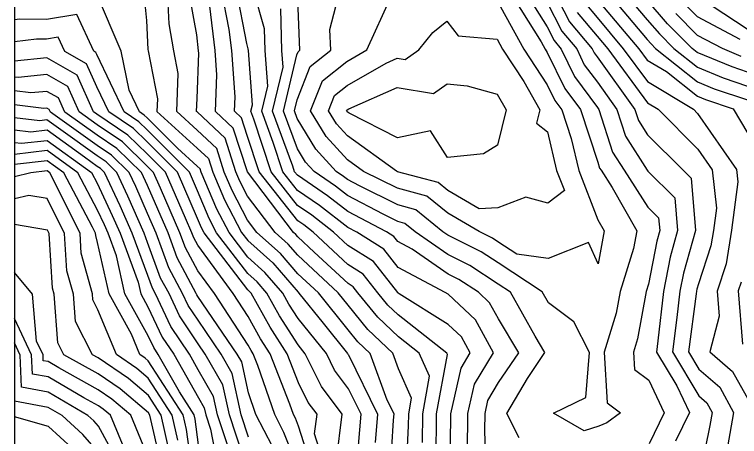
# Model space of a CAD drawing. Extents: x 42655 to 43811, y -141820 to -141156.
# Drawn here: x 42724.6 to 42798.3, y -141713.3 to -141670.4 of the extents above; entities that cross this region are included whole.
import ezdxf

# ---------------------------------------------------------------- set-up
doc = ezdxf.new("R2010")
doc.units = 0
for name, color, linetype in [('D-TTL', 7, 'Continuous'), ('ZE_HICN', 7, 'Continuous'), ('ZE_LWCN', 7, 'Continuous')]:
    doc.layers.add(name, color=color, linetype=linetype)

msp = doc.modelspace()

# ---------------------------------------------------------------- linework, layer by layer
at = {"layer": 'D-TTL'}
msp.add_lwpolyline([(42724.63, -141820.399), (43685.83, -141820.386), (43685.821, -141155.586), (42724.621, -141155.599), (42724.63, -141820.399)], dxfattribs=at)
at = {"layer": 'ZE_HICN'}
for points in [[(42759.437, -141716.179), (42759.85, -141711.011), (42758.578, -141708.435), (42757.166, -141706.561), (42756.329, -141704.865), (42753.456, -141701.299), (42752.521, -141699.845), (42751.899, -141698.723), (42750.085, -141696.626), (42748.339, -141695.065), (42746.437, -141692.585), (42745.195, -141690.209), (42743.598, -141686.436), (42743.489, -141686.097), (42743.208, -141685.833), (42741.176, -141683.997), (42738.097, -141680.913), (42737.816, -141680.639), (42737.316, -141680.303), (42736.266, -141678.106), (42735.466, -141674.148), (42732.949, -141668.26)], [(42767.491, -141715.568), (42767.533, -141710.975), (42768.629, -141704.94), (42768.569, -141704.808), (42763.631, -141700.937), (42762.585, -141699.935), (42761.553, -141698.678), (42760.081, -141696.799), (42758.519, -141695.813), (42754.988, -141692.546), (42754.029, -141691.803), (42753.41, -141691.382), (42749.499, -141686.409), (42748.282, -141682.702), (42747.713, -141680.933), (42746.993, -141680.258), (42747.051, -141678.789), (42746.708, -141674.096), (42746.451, -141671.94), (42745.676, -141667.938)], [(42774.778, -141667.803), (42778.147, -141673.198), (42778.555, -141673.948), (42778.772, -141674.276), (42780.559, -141677.958), (42782.147, -141680.094), (42783.913, -141685.434), (42784.101, -141686.023), (42784.245, -141686.247), (42785.378, -141688.002), (42787.877, -141692.392), (42787.545, -141694.207), (42786.188, -141698.563), (42785.795, -141700.758), (42784.568, -141704.733), (42784.865, -141709.879), (42786.212, -141710.888), (42784.852, -141711.883), (42784.037, -141712.228), (42782.543, -141712.718), (42779.406, -141710.92), (42782.708, -141709.311), (42783.082, -141704.74), (42781.474, -141701.63), (42778.891, -141699.712), (42778.27, -141698.6), (42773.784, -141695.658), (42772.067, -141694.539), (42768.682, -141692.837), (42768.172, -141692.484), (42765.422, -141690.269), (42763.579, -141689.77), (42759.7, -141687.837), (42758.479, -141687.192), (42758.064, -141686.87), (42757.332, -141686.372), (42755.242, -141684.122), (42753.362, -141680.994), (42753.081, -141680.229), (42753.353, -141679.087), (42754.689, -141675.696), (42756.763, -141674.049), (42756.68, -141671.956), (42757.742, -141667.882)], [(42782.608, -141669.255), (42783.844, -141670.728), (42786.514, -141673.911), (42788.963, -141677.241), (42793.634, -141680.04), (42794.066, -141680.473), (42798.014, -141686.183), (42798.156, -141687.43), (42797.508, -141692.348), (42796.956, -141695.764), (42796.04, -141698.517), (42796.254, -141701.05), (42795.31, -141704.683), (42797.624, -141706.674), (42799.291, -141709.707)], [(42791.86, -141670.338), (42794.029, -141672.519), (42796.562, -141673.864), (42798.465, -141674.657)], [(42750.837, -141714.299), (42749.16, -141711.061), (42748.403, -141708.859), (42747.718, -141705.717), (42747.251, -141704.907), (42743.269, -141699.052), (42743.163, -141698.892), (42743.102, -141698.764), (42741.158, -141695.145), (42740.228, -141692.614), (42738.129, -141687.812), (42737.74, -141686.929), (42737.524, -141686.464), (42735.036, -141684.038), (42733.017, -141682.68), (42729.736, -141680.338), (42729.092, -141678.91), (42727.908, -141678.235), (42726.295, -141678.399), (42724.628, -141678.187)], [(42743.34, -141714.13), (42742.982, -141711.508), (42742.887, -141711.09), (42741.388, -141708.764), (42739.226, -141704.944), (42738.771, -141704.262), (42738.2, -141703.062), (42735.852, -141698.797), (42734.982, -141694.95), (42734.127, -141692.643), (42733.756, -141691.8), (42733.052, -141690.286), (42731.044, -141686.494), (42727.936, -141684.247), (42724.629, -141684.634)], [(42738.258, -141715.492), (42736.451, -141711.12), (42734.501, -141709.482), (42733.137, -141708.55), (42729.141, -141706.327), (42728.035, -141705.679), (42727.547, -141705.589), (42727.522, -141704.999), (42726.865, -141703.597), (42726.441, -141698.841), (42724.629, -141696.615)]]:
    msp.add_lwpolyline(points, dxfattribs=at)
at = {"layer": 'ZE_LWCN'}
for points in [[(42737.737, -141667.975), (42738.051, -141671.055), (42738.193, -141673.98), (42738.222, -141674.136), (42739.152, -141679.005), (42739.099, -141680.294), (42743.199, -141683.998), (42744.334, -141685.064), (42744.774, -141686.431), (42745.971, -141689.261), (42747.706, -141692.58), (42748.331, -141693.395), (42750.87, -141695.665), (42753.444, -141698.64), (42753.524, -141698.715), (42756.003, -141701.785), (42758.475, -141704.855), (42758.508, -141704.92), (42758.562, -141704.992), (42761.529, -141711.003), (42761.297, -141713.904)], [(42762.827, -141717.16), (42763.157, -141711.63), (42763.208, -141710.995), (42762.523, -141709.607), (42760.772, -141704.844), (42759.537, -141703.662), (42758.55, -141702.459), (42755.52, -141698.706), (42753.435, -141696.762), (42751.656, -141694.705), (42749.271, -141692.572), (42748.322, -141691.324), (42746.747, -141688.312), (42745.949, -141686.425), (42745.179, -141684.031), (42743.191, -141682.164), (42741.111, -141680.285), (42741.269, -141676.416), (42740.831, -141674.124), (42740.328, -141671.37), (42740.162, -141667.964)], [(42768.918, -141716.982), (42768.991, -141710.968), (42770.02, -141706.346), (42770.952, -141704.797), (42770.074, -141703.174), (42768.724, -141701.911), (42763.728, -141698.796), (42763.621, -141698.713), (42763.601, -141698.693), (42763.58, -141698.668), (42761.12, -141695.529), (42758.51, -141693.882), (42757.056, -141692.536), (42754.836, -141690.816), (42753.403, -141689.841), (42750.699, -141686.403), (42748.945, -141681.061), (42748.647, -141680.25), (42748.801, -141679.602), (42748.395, -141674.088), (42748.39, -141673.907), (42748.238, -141673.369), (42747.186, -141667.931)], [(42770.675, -141714.834), (42770.722, -141710.96), (42771.385, -141707.983), (42773.308, -141704.786), (42771.495, -141701.436), (42768.71, -141698.829), (42768.416, -141698.646), (42763.609, -141696.109), (42762.159, -141694.259), (42759.413, -141692.525), (42758.502, -141692.044), (42755.643, -141689.83), (42753.396, -141688.301), (42751.899, -141686.397), (42750.928, -141683.44), (42749.756, -141680.245), (42750.363, -141677.693), (42750.096, -141674.08), (42750.044, -141671.885), (42748.924, -141667.923)], [(42775.923, -141713.427), (42774.688, -141710.942), (42776.768, -141707.384), (42778.543, -141704.761), (42777.537, -141703.107), (42775.029, -141698.615), (42773.794, -141697.805), (42770.925, -141695.935), (42768.691, -141694.813), (42765.345, -141692.497), (42764.292, -141691.649), (42763.587, -141691.459), (42762.103, -141690.719), (42758.487, -141688.809), (42757.257, -141687.857), (42755.091, -141686.382), (42754.188, -141685.411), (42753.376, -141684.06), (42751.973, -141680.234), (42753.332, -141674.522), (42753.453, -141674.214), (42753.642, -141674.064), (42753.399, -141668.021)], [(42776.338, -141667.796), (42778.76, -141671.674), (42779.476, -141673.085), (42780.193, -141673.94), (42781.553, -141676.743), (42783.887, -141679.88), (42784.034, -141680.085), (42785.418, -141684.412), (42786.589, -141686.236), (42789.022, -141690.003), (42790.105, -141691.077), (42790.214, -141692.382), (42789.916, -141693.446), (42789.059, -141697.8), (42788.825, -141698.551), (42787.963, -141703.36), (42787.543, -141704.719), (42787.645, -141706.48), (42789.104, -141707.573), (42790.661, -141710.868), (42789.134, -141714.035)], [(42779.324, -141667.782), (42781.042, -141671.17), (42783.353, -141673.926), (42783.541, -141674.312), (42783.863, -141674.745), (42787.695, -141680.068), (42788.054, -141681.19), (42788.988, -141682.645), (42792.555, -141686.208), (42793.401, -141687.047), (42793.849, -141692.365), (42792.63, -141696.702), (42792.269, -141698.535), (42791.971, -141701.191), (42791.504, -141704.701), (42794.2, -141709.16), (42795.016, -141709.863), (42795.556, -141710.845), (42795.313, -141712.177), (42794.325, -141717.013)], [(42784.56, -141667.757), (42788.943, -141672.982), (42789.334, -141673.426), (42789.801, -141673.896), (42794.051, -141677.253), (42795.76, -141677.965), (42799.148, -141679.112)], [(42786.217, -141667.75), (42788.934, -141670.988), (42790.176, -141672.397), (42791.658, -141673.887), (42794.044, -141675.772), (42796.661, -141676.863), (42799.142, -141677.702)], [(42764.436, -141717.152), (42764.688, -141712.204), (42764.699, -141710.988), (42764.989, -141709.391), (42763.657, -141706.419), (42763.074, -141704.833), (42760.553, -141702.42), (42758.539, -141699.964), (42757.515, -141698.697), (42753.427, -141694.883), (42752.442, -141693.744), (42751.121, -141692.564), (42748.31, -141688.869), (42747.523, -141687.363), (42747.124, -141686.42), (42746.023, -141682.999), (42743.182, -141680.33), (42743.122, -141680.276), (42743.176, -141678.955), (42743.357, -141674.356), (42743.339, -141674.112), (42743.146, -141672.499), (42742.463, -141668.759)], [(42773.659, -141668.929), (42776.399, -141673.958), (42778.788, -141677.572), (42779.565, -141679.174), (42780.256, -141680.103), (42781.217, -141683.009), (42781.98, -141686.257), (42783.94, -141691.296), (42784.573, -141692.408), (42783.961, -141695.756), (42782.984, -141693.586), (42778.87, -141695.201), (42775.697, -141694.772), (42773.774, -141693.51), (42773.209, -141693.142), (42771.865, -141692.467), (42768.672, -141690.596), (42766.551, -141688.888), (42763.572, -141688.082), (42760.116, -141686.359), (42758.47, -141685.173), (42756.296, -141682.833), (42754.726, -141680.222), (42755.925, -141677.179), (42758.423, -141675.196), (42760.445, -141674.032), (42762.905, -141668.556)], [(42778.748, -141669.148), (42780.259, -141672.127), (42781.773, -141673.933), (42782.547, -141675.527), (42783.875, -141677.313), (42785.864, -141680.077), (42786.736, -141682.801), (42788.934, -141686.225), (42789.005, -141686.335), (42791.753, -141689.062), (42792.032, -141692.373), (42791.273, -141695.074), (42790.59, -141698.543), (42790.025, -141703.57), (42789.874, -141704.709), (42791.947, -141708.139), (42793.231, -141710.856), (42791.834, -141713.753)], [(42783.835, -141668.826), (42788.094, -141673.903), (42788.953, -141675.071), (42790.893, -141676.234), (42794.058, -141678.735), (42794.858, -141679.068), (42797.675, -141680.022), (42799.164, -141682.507)], [(42799.135, -141676.292), (42797.563, -141675.76), (42794.037, -141674.291), (42793.515, -141673.878), (42791.018, -141671.367), (42788.924, -141668.993)], [(42766.09, -141713.886), (42766.116, -141710.982), (42766.809, -141707.166), (42765.758, -141704.821), (42763.642, -141703.162), (42761.569, -141701.177), (42759.526, -141698.687), (42759.042, -141698.069), (42758.528, -141697.745), (42755.098, -141694.571), (42753.418, -141693.004), (42753.227, -141692.783), (42752.972, -141692.555), (42748.299, -141686.414), (42746.868, -141681.966), (42745.059, -141680.267), (42745.204, -141676.573), (42745.023, -141674.104), (42744.483, -141669.579)], [(42772.584, -141717.114), (42772.432, -141712.686), (42772.453, -141710.952), (42772.749, -141709.62), (42773.84, -141707.806), (42775.893, -141704.774), (42773.81, -141701.35), (42772.916, -141699.698), (42771.775, -141698.63), (42769.783, -141697.332), (42768.7, -141696.788), (42765.065, -141694.273), (42763.597, -141693.498), (42763.197, -141692.988), (42762.441, -141692.511), (42758.494, -141690.427), (42756.45, -141688.843), (42753.389, -141686.76), (42753.099, -141686.392), (42752.911, -141685.819), (42750.864, -141680.239), (42751.924, -141675.784), (42751.798, -141674.072), (42751.697, -141669.864)], [(42792.702, -141669.309), (42794.02, -141670.634), (42798.364, -141672.941)], [(42795.553, -141669.568), (42799.114, -141671.881)], [(42757.367, -141715.678), (42757.948, -141711.02), (42755.824, -141708.202), (42754.182, -141704.875), (42753.469, -141703.99), (42751.559, -141701.021), (42750.288, -141698.73), (42749.299, -141697.586), (42748.347, -141696.735), (42745.168, -141692.591), (42744.419, -141691.158), (42743.219, -141688.323), (42742.397, -141686.442), (42738.102, -141682.14), (42737.26, -141681.319), (42735.76, -141680.31), (42732.978, -141674.49), (42732.882, -141674.276), (42732.681, -141674.161), (42730.97, -141670.416), (42727.874, -141670.953), (42725.153, -141670.902), (42724.628, -141670.971)], [(42781.825, -141670.212), (42783.853, -141672.63), (42784.934, -141673.918), (42788.973, -141679.411), (42790.051, -141680.057), (42794.083, -141684.098), (42795.532, -141686.194), (42795.975, -141690.097), (42795.677, -141692.356), (42795.424, -141693.926), (42794.147, -141697.764), (42793.987, -141698.331), (42793.949, -141698.527), (42793.917, -141698.811), (42793.135, -141704.693), (42794.187, -141706.434), (42796.32, -141708.268), (42797.73, -141710.835), (42797.096, -141714.316)], [(42767.68, -141687.507), (42763.564, -141686.394), (42763.463, -141686.344), (42758.458, -141682.737), (42757.35, -141681.545), (42756.55, -141680.213), (42757.161, -141678.662), (42758.435, -141677.651), (42762.403, -141675.367), (42763.51, -141674.877), (42764.34, -141675.018), (42765.742, -141674.008), (42767.149, -141672.26), (42768.581, -141671.108), (42769.729, -141672.607), (42773.678, -141672.93), (42774.243, -141673.968), (42776.398, -141677.228), (42778.014, -141680.113), (42777.681, -141681.478), (42778.81, -141682.359), (42779.729, -141686.268), (42780.52, -141688.301), (42778.844, -141689.603), (42776.604, -141688.991), (42773.758, -141690.077), (42771.864, -141690.173), (42768.661, -141688.297), (42767.68, -141687.507)], [(42756.456, -141717.189), (42755.133, -141712.997), (42755.378, -141711.032), (42754.482, -141709.843), (42753.487, -141707.827), (42752.325, -141704.883), (42750.597, -141702.197), (42748.678, -141698.738), (42748.513, -141698.547), (42748.355, -141698.405), (42743.899, -141692.597), (42743.643, -141692.107), (42743.233, -141691.137), (42741.183, -141686.447), (42738.108, -141683.368), (42736.704, -141681.998), (42734.204, -141680.317), (42732.994, -141677.785), (42731.935, -141675.434), (42729.723, -141674.175), (42729.068, -141672.742), (42727.883, -141672.947), (42726.842, -141672.928), (42724.628, -141673.222)], [(42755.069, -141717.196), (42753.507, -141712.246), (42753.185, -141711.428), (42752.985, -141711.043), (42752.622, -141709.985), (42750.612, -141704.891), (42749.635, -141703.373), (42748.367, -141701.087), (42746.837, -141698.746), (42743.245, -141693.854), (42742.837, -141693.093), (42742.656, -141692.603), (42742.011, -141691.127), (42739.968, -141686.453), (42738.114, -141684.596), (42736.148, -141682.678), (42733.007, -141680.566), (42732.668, -141680.324), (42730.987, -141676.593), (42727.892, -141674.831), (42724.628, -141675.163)], [(42753.528, -141716.712), (42752.011, -141712.863), (42751.072, -141711.052), (42749.363, -141706.075), (42748.899, -141704.899), (42748.673, -141704.549), (42748.381, -141704.021), (42744.939, -141698.755), (42743.257, -141696.465), (42741.998, -141694.119), (42741.442, -141692.609), (42739.453, -141688.058), (42738.754, -141686.459), (42738.119, -141685.823), (42735.592, -141683.358), (42733.012, -141681.623), (42731.202, -141680.331), (42730.04, -141677.751), (42727.9, -141676.533), (42724.986, -141676.829), (42724.628, -141676.784)], [(42758.404, -141680.256), (42758.374, -141680.205), (42758.397, -141680.145), (42758.446, -141680.106), (42758.599, -141680.018), (42763.524, -141677.84), (42767.214, -141678.467), (42768.61, -141677.461), (42770.639, -141677.692), (42773.704, -141678.531), (42774.599, -141680.129), (42773.728, -141683.694), (42772.31, -141684.58), (42768.645, -141684.95), (42766.925, -141682.233), (42763.548, -141682.947), (42758.649, -141680.447), (42758.447, -141680.302), (42758.404, -141680.256)], [(42748.424, -141713.343), (42747.678, -141711.068), (42746.765, -141706.882), (42745.63, -141704.915), (42743.281, -141701.459), (42742.284, -141699.966), (42741.715, -141698.77), (42740.319, -141696.17), (42739.013, -141692.62), (42738.142, -141690.626), (42736.943, -141687.903), (42736.277, -141686.47), (42734.48, -141684.718), (42733.021, -141683.737), (42728.269, -141680.345), (42728.145, -141680.068), (42727.915, -141679.938), (42727.603, -141679.969), (42724.628, -141679.59)], [(42748.442, -141717.077), (42746.472, -141711.073), (42745.812, -141708.047), (42744.01, -141704.922), (42743.292, -141703.866), (42741.406, -141701.04), (42740.329, -141698.777), (42739.48, -141697.196), (42738.156, -141693.595), (42737.796, -141692.626), (42736.146, -141688.877), (42735.03, -141686.476), (42733.924, -141685.397), (42733.026, -141684.794), (42729.565, -141682.323), (42727.921, -141681.135), (42727.204, -141681.219), (42724.629, -141680.926)], [(42746.531, -141714.934), (42745.267, -141711.079), (42744.859, -141709.212), (42743.304, -141706.516), (42742.406, -141704.93), (42740.527, -141702.114), (42738.942, -141698.783), (42738.641, -141698.222), (42738.171, -141696.944), (42736.573, -141692.631), (42735.35, -141689.852), (42733.783, -141686.482), (42733.368, -141686.077), (42733.031, -141685.851), (42731.733, -141684.924), (42727.926, -141682.172), (42726.265, -141682.366), (42724.629, -141682.18)], [(42724.629, -141683.435), (42725.327, -141683.514), (42727.931, -141683.21), (42732.466, -141686.488), (42733.039, -141687.571), (42734.553, -141690.826), (42735.35, -141692.637), (42737.187, -141697.596), (42737.457, -141698.79), (42738.186, -141700.113), (42739.649, -141703.188), (42740.816, -141704.937), (42743.317, -141709.356), (42743.907, -141710.377), (42744.061, -141711.085), (42744.54, -141712.545), (42745.474, -141717.241)], [(42742.737, -141717.253), (42742.1, -141712.586), (42741.764, -141711.095), (42738.211, -141705.583), (42737.902, -141705.323), (42737.36, -141704.953), (42736.503, -141702.903), (42734.247, -141698.805), (42733.067, -141693.59), (42732.873, -141692.879), (42732.859, -141692.649), (42732.555, -141692.038), (42729.623, -141686.501), (42727.94, -141685.285), (42724.629, -141685.672)], [(42741.219, -141713.664), (42740.641, -141711.1), (42738.22, -141707.344), (42737.052, -141706.363), (42735.005, -141704.964), (42733.099, -141700.408), (42732.593, -141699.42), (42732.548, -141698.813), (42731.415, -141694.662), (42731.288, -141692.656), (42728.649, -141687.352), (42728.202, -141686.508), (42727.945, -141686.322), (42726.281, -141686.517), (42724.629, -141686.923)], [(42740.337, -141714.741), (42739.518, -141711.106), (42738.228, -141709.104), (42736.202, -141707.403), (42733.122, -141705.298), (42732.542, -141704.975), (42730.811, -141701.598), (42730.606, -141698.822), (42729.957, -141696.445), (42729.718, -141692.663), (42727.958, -141689.127), (42726.069, -141688.804), (42724.629, -141689.159)], [(42739.456, -141715.819), (42738.394, -141711.111), (42738.236, -141710.865), (42735.351, -141708.442), (42733.129, -141706.924), (42729.651, -141704.989), (42729.03, -141703.777), (42728.664, -141698.831), (42728.499, -141698.228), (42728.147, -141692.671), (42727.973, -141692.32), (42724.629, -141691.748)], [(42798.488, -141697.602), (42798.186, -141698.507), (42798.645, -141703.919)], [(42735.584, -141714.056), (42734.374, -141711.13), (42733.651, -141710.522), (42733.144, -141710.176), (42731.662, -141709.351), (42728.042, -141707.232), (42726.445, -141706.937), (42726.363, -141705.004), (42724.629, -141701.301)], [(42735.894, -141717.285), (42733.154, -141712.234), (42732.69, -141711.696), (42732.074, -141711.14), (42728.05, -141708.784), (42725.342, -141708.285), (42725.204, -141705.01), (42724.629, -141703.782)], [(42733.166, -141714.913), (42731.571, -141713.065), (42729.451, -141711.152), (42728.057, -141710.336), (42724.629, -141709.704)], [(42730.451, -141714.434), (42728.066, -141712.282), (42724.629, -141711.299)]]:
    msp.add_lwpolyline(points, dxfattribs=at)

doc.saveas('drawing.dxf')
